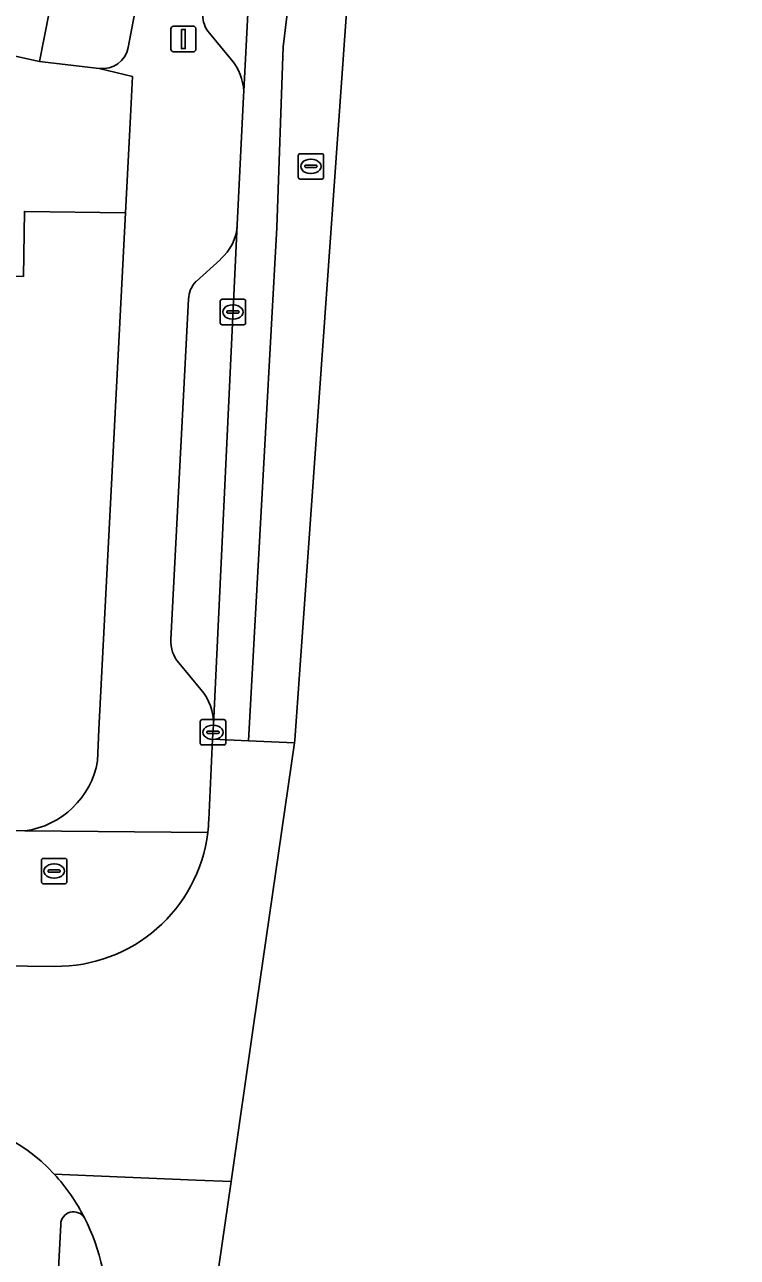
# Model space of a CAD drawing. Extents: x 159053 to 160042, y 380449 to 381423.
# Drawn here: x 159964.14 to 159992.2, y 380865.84 to 380914.37 of the extents above; entities that cross this region are included whole.
import ezdxf

# ---------------------------------------------------------------- set-up
doc = ezdxf.new("R2010")
doc.units = 0
for name, color, linetype in [('IMGEO_Brandkraan', 7, 'Continuous'), ('IMGEO_Erf', 7, 'Continuous'), ('IMGEO_Fietspad_gesloten', 7, 'Continuous'), ('IMGEO_Kolk', 7, 'Continuous'), ('IMGEO_Lichtmast', 7, 'Continuous'), ('IMGEO_Pand', 7, 'Continuous'), ('IMGEO_Parkeervlak_open', 7, 'Continuous'), ('IMGEO_Rijbaan_lokaal_gesloten', 7, 'Continuous'), ('IMGEO_Rijbaan_lokaal_open', 7, 'Continuous'), ('IMGEO_Rioolput', 7, 'Continuous'), ('IMGEO_Verkeerseiland_gesloten', 7, 'Continuous'), ('IMGEO_Voetpad_open', 7, 'Continuous')]:
    doc.layers.add(name, color=color, linetype=linetype)

msp = doc.modelspace()

# ---------------------------------------------------------------- linework, layer by layer
at = {"layer": 'IMGEO_Brandkraan'}
for p, q in [((159964.801, 380880.62), (159964.801, 380881.472)), ((159964.876, 380881.546), (159965.728, 380881.546)), ((159965.802, 380881.472), (159965.802, 380880.62)), ((159965.06, 380881.04), (159965.06, 380881.052)), ((159965.498, 380881.003), (159965.1, 380881.003)), ((159965.103, 380881.089), (159965.501, 380881.089)), ((159965.289, 380881.326), (159965.314, 380881.326)), ((159965.544, 380881.052), (159965.544, 380881.04)), ((159965.728, 380880.546), (159964.876, 380880.546)), ((159965.312, 380880.766), (159965.287, 380880.766))]:
    msp.add_line(p, q, dxfattribs=at)
for points in [[(159964.801, 380880.62), (159964.801, 380881.472)], [(159964.876, 380881.546), (159965.728, 380881.546)], [(159965.802, 380881.472), (159965.802, 380880.62)], [(159965.728, 380880.546), (159964.876, 380880.546)]]:
    msp.add_lwpolyline(points, dxfattribs=at)
for centre, radius, start, end in [((159964.878, 380881.47), 0.0765, 91.552, 178.448), ((159964.878, 380881.47), 0.0765, 91.552, 178.448), ((159965.726, 380881.47), 0.0765, 1.552, 88.448), ((159965.726, 380881.47), 0.0765, 1.552, 88.448), ((159965.1, 380881.049), 0.0403, 85.8775, 175.7526), ((159965.097, 380881.039), 0.0366, 178.938, 274.7102), ((159965.501, 380881.046), 0.043, 264.8664, 352.4533), ((159965.505, 380881.051), 0.0386, 1.7309, 96.639), ((159964.878, 380880.622), 0.0765, 181.552, 268.448), ((159964.878, 380880.622), 0.0765, 181.552, 268.448), ((159965.726, 380880.622), 0.0765, 271.552, 358.448), ((159965.726, 380880.622), 0.0765, 271.552, 358.448)]:
    msp.add_arc(centre, radius, start, end, dxfattribs=at)
for centre, major_axis, ratio, start_param, end_param in [((159965.288, 380881.046), (-0.387, 0.002), 0.722429, 4.712389, 7.853982), ((159965.313, 380881.046), (-0.39, 0.002), 0.717154, 1.570796, 4.712389)]:
    msp.add_ellipse(centre, major_axis=major_axis, ratio=ratio, start_param=start_param, end_param=end_param, dxfattribs=at)
at = {"layer": 'IMGEO_Erf'}
for points in [[(159979.998, 380980.576), (159978.07, 380980.923), (159976.935, 380975.136), (159975.828, 380969.492), (159974.721, 380963.851), (159973.614, 380958.208), (159972.507, 380952.565), (159971.401, 380946.923), (159970.294, 380941.28), (159969.187, 380935.638), (159968.08, 380929.996), (159966.973, 380924.352), (159965.866, 380918.71), (159964.73, 380912.918), (159967.079, 380912.64)], [(159968.22, 380913.465), (159980.751, 380979.327)], [(159968.109, 380906.953), (159964.133, 380907.014), (159964.094, 380904.458), (159958.513, 380904.535), (159953.098, 380904.61), (159947.513, 380904.687), (159942.096, 380904.762), (159936.655, 380904.837), (159931.07, 380904.914), (159925.653, 380904.988), (159920.551, 380905.059), (159915.112, 380905.134), (159915.146, 380907.751), (159907.253, 380906.268), (159910.557, 380888.681), (159911.147, 380885.541)], [(159967.013, 380885.383), (159967.064, 380886.62), (159968.109, 380906.953)], [(159914.007, 380883.286), (159958.49, 380882.692), (159964.147, 380882.628)]]:
    msp.add_lwpolyline(points, dxfattribs=at)
for centre, radius, start, end in [((159967.21, 380913.661), 1.029, 262.697, 349.0407), ((159963.693, 380885.969), 3.372, 277.7463, 349.9911)]:
    msp.add_arc(centre, radius, start, end, dxfattribs=at)
at = {"layer": 'IMGEO_Fietspad_gesloten'}
msp.add_lwpolyline([(159965.257, 380861.38), (159965.562, 380867.137)], dxfattribs=at)
for centre, radius, start, end in [((159959.969, 380864.164), 7.279, 42.8758, 88.0548), ((159959.951, 380864.156), 7.297, 26.3241, 42.831), ((159966.064, 380867.131), 0.502, 31.3222, 179.3444)]:
    msp.add_arc(centre, radius, start, end, dxfattribs=at)
at = {"layer": 'IMGEO_Kolk'}
for p, q in [((159971.839, 380902.627), (159971.839, 380903.479)), ((159971.914, 380903.553), (159972.766, 380903.553)), ((159972.327, 380903.333), (159972.352, 380903.333)), ((159972.84, 380903.479), (159972.84, 380902.627)), ((159972.098, 380903.047), (159972.098, 380903.059)), ((159972.536, 380903.01), (159972.138, 380903.01)), ((159972.141, 380903.096), (159972.539, 380903.096)), ((159972.35, 380902.773), (159972.325, 380902.773)), ((159972.582, 380903.059), (159972.582, 380903.047)), ((159972.766, 380902.553), (159971.914, 380902.553)), ((159971.057, 380886.083), (159971.057, 380886.935)), ((159971.132, 380887.009), (159971.984, 380887.009)), ((159971.545, 380886.789), (159971.57, 380886.789)), ((159972.058, 380886.935), (159972.058, 380886.083)), ((159971.316, 380886.503), (159971.316, 380886.515)), ((159971.754, 380886.466), (159971.356, 380886.466)), ((159971.359, 380886.552), (159971.757, 380886.552)), ((159971.8, 380886.515), (159971.8, 380886.503)), ((159971.984, 380886.009), (159971.132, 380886.009)), ((159971.568, 380886.229), (159971.543, 380886.229))]:
    msp.add_line(p, q, dxfattribs=at)
for points in [[(159971.839, 380902.627), (159971.839, 380903.479)], [(159971.914, 380903.553), (159972.766, 380903.553)], [(159972.84, 380903.479), (159972.84, 380902.627)], [(159972.766, 380902.553), (159971.914, 380902.553)], [(159971.057, 380886.083), (159971.057, 380886.935)], [(159971.132, 380887.009), (159971.984, 380887.009)], [(159972.058, 380886.935), (159972.058, 380886.083)], [(159971.984, 380886.009), (159971.132, 380886.009)]]:
    msp.add_lwpolyline(points, dxfattribs=at)
for centre, radius, start, end in [((159971.916, 380903.477), 0.0765, 91.552, 178.448), ((159971.916, 380903.477), 0.0765, 91.552, 178.448), ((159972.764, 380903.477), 0.0765, 1.552, 88.448), ((159972.764, 380903.477), 0.0765, 1.552, 88.448), ((159972.138, 380903.056), 0.0403, 85.8775, 175.7526), ((159972.135, 380903.046), 0.0366, 178.938, 274.7102), ((159972.539, 380903.053), 0.043, 264.8664, 352.4533), ((159972.543, 380903.058), 0.0386, 1.7309, 96.639), ((159971.916, 380902.629), 0.0765, 181.552, 268.448), ((159971.916, 380902.629), 0.0765, 181.552, 268.448), ((159972.764, 380902.629), 0.0765, 271.552, 358.448), ((159972.764, 380902.629), 0.0765, 271.552, 358.448), ((159971.134, 380886.933), 0.0765, 91.552, 178.448), ((159971.134, 380886.933), 0.0765, 91.552, 178.448), ((159971.982, 380886.933), 0.0765, 1.552, 88.448), ((159971.982, 380886.933), 0.0765, 1.552, 88.448), ((159971.356, 380886.512), 0.0403, 85.8775, 175.7526), ((159971.353, 380886.502), 0.0366, 178.938, 274.7102), ((159971.757, 380886.509), 0.043, 264.8664, 352.4533), ((159971.761, 380886.514), 0.0386, 1.7309, 96.639), ((159971.134, 380886.085), 0.0765, 181.552, 268.448), ((159971.134, 380886.085), 0.0765, 181.552, 268.448), ((159971.982, 380886.085), 0.0765, 271.552, 358.448), ((159971.982, 380886.085), 0.0765, 271.552, 358.448)]:
    msp.add_arc(centre, radius, start, end, dxfattribs=at)
for centre, major_axis, ratio, start_param, end_param in [((159972.326, 380903.053), (-0.387, 0.002), 0.722429, 4.712389, 7.853982), ((159972.351, 380903.053), (-0.39, 0.002), 0.717154, 1.570796, 4.712389), ((159971.544, 380886.509), (-0.387, 0.002), 0.722429, 4.712389, 7.853982), ((159971.569, 380886.509), (-0.39, 0.002), 0.717154, 1.570796, 4.712389)]:
    msp.add_ellipse(centre, major_axis=major_axis, ratio=ratio, start_param=start_param, end_param=end_param, dxfattribs=at)
at = {"layer": 'IMGEO_Lichtmast'}
for p, q in [((159969.895, 380913.401), (159969.895, 380914.201)), ((159969.895, 380914.201), (159969.895, 380913.401)), ((159969.995, 380914.301), (159970.785, 380914.301)), ((159970.785, 380914.301), (159969.995, 380914.301)), ((159970.885, 380914.201), (159970.885, 380913.401)), ((159970.885, 380913.401), (159970.885, 380914.201)), ((159970.785, 380913.301), (159969.995, 380913.301)), ((159969.995, 380913.301), (159970.785, 380913.301))]:
    msp.add_line(p, q, dxfattribs=at)
msp.add_lwpolyline([(159970.315, 380914.176), (159970.465, 380914.176), (159970.465, 380913.426), (159970.315, 380913.426), (159970.315, 380914.176)], dxfattribs=at)
for centre, start, end in [((159969.995, 380914.201), 90, 180), ((159969.995, 380914.201), 90, 180), ((159970.785, 380914.201), 0, 90), ((159970.785, 380914.201), 360, 90), ((159969.995, 380913.401), 180, 270), ((159969.995, 380913.401), 180, 270), ((159970.785, 380913.401), 270, 0), ((159970.785, 380913.401), 270, 0)]:
    msp.add_arc(centre, 0.1, start, end, dxfattribs=at)
at = {"layer": 'IMGEO_Pand'}
msp.add_lwpolyline([(159965.866, 380918.71), (159958.768, 380920.077), (159955.198, 380920.765), (159955.15, 380920.516), (159954.315, 380916.179), (159953.994, 380914.513), (159957.687, 380914.468), (159959.847, 380913.993), (159964.73, 380912.918)], close=True, dxfattribs=at)
at = {"layer": 'IMGEO_Parkeervlak_open'}
for points in [[(159972.773, 380911.751), (159972.955, 380915.322), (159973.157, 380917.46), (159973.351, 380918.792), (159989.087, 381000), (159989.783, 381003.618), (159989.64, 381003.102), (159989.31, 381002.602), (159988.98, 381002.326), (159987.877, 381001.534)], [(159971.415, 380914.029), (159972.285, 380912.981)], [(159971.578, 380886.802), (159972.512, 380906.481)], [(159971.848, 380905.127), (159970.891, 380904.261)], [(159970.593, 380903.554), (159969.899, 380890.157)], [(159970.21, 380889.243), (159971.074, 380888.2)]]:
    msp.add_lwpolyline(points, dxfattribs=at)
for centre, radius, start, end in [((159972.201, 380914.718), 1.045, 178.2042, 221.2642), ((159970.588, 380911.596), 2.19, 4.059, 39.2222), ((159970.6, 380906.579), 1.914, 310.6822, 357.0713), ((159971.657, 380903.522), 1.065, 136.0291, 178.2601), ((159971.178, 380890.082), 1.282, 176.6635, 220.9195), ((159969.499, 380886.842), 2.079, 358.8875, 40.7625)]:
    msp.add_arc(centre, radius, start, end, dxfattribs=at)
at = {"layer": 'IMGEO_Rijbaan_lokaal_gesloten'}
for points in [[(159982.186, 380956.184), (159986.814, 380980.291), (159991.264, 381003.327), (159989.783, 381003.618), (159989.087, 381000), (159973.351, 380918.792), (159973.157, 380917.46), (159972.955, 380915.322), (159972.773, 380911.751), (159972.762, 380911.536), (159972.512, 380906.481), (159971.578, 380886.802), (159971.541, 380886.244), (159972.959, 380886.176), (159974.069, 380906.385), (159974.322, 380913.489), (159974.829, 380917.74), (159975.654, 380922.688), (159976.732, 380928.397)], [(159974.764, 380886.09), (159974.78, 380886.201), (159977.587, 380925.77), (159988.561, 380984.741), (159992.204, 381003.143), (159991.264, 381003.327), (159986.814, 380980.291), (159982.186, 380956.184), (159976.732, 380928.397), (159975.654, 380922.688), (159974.829, 380917.74), (159974.322, 380913.489), (159974.069, 380906.385), (159972.959, 380886.176)]]:
    msp.add_lwpolyline(points, close=True, dxfattribs=at)
at = {"layer": 'IMGEO_Rijbaan_lokaal_open'}
for points in [[(159964.133, 380907.014), (159968.109, 380906.953), (159968.304, 380910.745), (159968.385, 380912.323), (159967.079, 380912.64), (159964.73, 380912.918), (159959.847, 380913.993)], [(159972.269, 380868.824), (159973.157, 380874.969), (159974.764, 380886.09), (159972.959, 380886.176), (159971.541, 380886.244), (159971.391, 380883.061)], [(159965.324, 380877.295), (159957.782, 380877.386), (159957.703, 380871.452), (159960.216, 380871.439)], [(159971.081, 380860.603), (159972.269, 380868.824), (159970.892, 380868.882), (159965.303, 380869.117)], [(159965.303, 380869.117), (159970.892, 380868.882), (159972.269, 380868.824)]]:
    msp.add_lwpolyline(points, dxfattribs=at)
for centre, radius, start, end in [((159965.356, 380883.306), 6.04, 353.0056, 357.6796), ((159965.393, 380883.296), 6.002, 269.3383, 353.0483), ((159959.969, 380864.164), 7.279, 42.8758, 88.0548), ((159959.951, 380864.156), 7.297, 26.3241, 42.831), ((159959.483, 380863.771), 7.889, 356.7207, 27.3189)]:
    msp.add_arc(centre, radius, start, end, dxfattribs=at)
at = {"layer": 'IMGEO_Rioolput'}
for p, q in [((159974.911, 380908.36), (159974.911, 380909.212)), ((159974.986, 380909.286), (159975.838, 380909.286)), ((159975.399, 380909.066), (159975.424, 380909.066)), ((159975.912, 380909.212), (159975.912, 380908.36)), ((159975.17, 380908.78), (159975.17, 380908.792)), ((159975.608, 380908.743), (159975.21, 380908.743)), ((159975.213, 380908.829), (159975.611, 380908.829)), ((159975.654, 380908.792), (159975.654, 380908.78)), ((159975.838, 380908.286), (159974.986, 380908.286)), ((159975.422, 380908.506), (159975.397, 380908.506))]:
    msp.add_line(p, q, dxfattribs=at)
for points in [[(159974.911, 380908.36), (159974.911, 380909.212)], [(159974.986, 380909.286), (159975.838, 380909.286)], [(159975.912, 380909.212), (159975.912, 380908.36)], [(159975.838, 380908.286), (159974.986, 380908.286)]]:
    msp.add_lwpolyline(points, dxfattribs=at)
for centre, radius, start, end in [((159974.988, 380909.21), 0.0765, 91.552, 178.448), ((159974.988, 380909.21), 0.0765, 91.552, 178.448), ((159975.836, 380909.21), 0.0765, 1.552, 88.448), ((159975.836, 380909.21), 0.0765, 1.552, 88.448), ((159975.21, 380908.789), 0.0403, 85.8775, 175.7526), ((159975.207, 380908.779), 0.0366, 178.938, 274.7102), ((159975.611, 380908.786), 0.043, 264.8664, 352.4533), ((159975.615, 380908.791), 0.0386, 1.7309, 96.639), ((159974.988, 380908.362), 0.0765, 181.552, 268.448), ((159974.988, 380908.362), 0.0765, 181.552, 268.448), ((159975.836, 380908.362), 0.0765, 271.552, 358.448), ((159975.836, 380908.362), 0.0765, 271.552, 358.448)]:
    msp.add_arc(centre, radius, start, end, dxfattribs=at)
for centre, major_axis, ratio, start_param, end_param in [((159975.398, 380908.786), (-0.387, 0.002), 0.722429, 4.712389, 7.853982), ((159975.423, 380908.786), (-0.39, 0.002), 0.717154, 1.570796, 4.712389)]:
    msp.add_ellipse(centre, major_axis=major_axis, ratio=ratio, start_param=start_param, end_param=end_param, dxfattribs=at)
at = {"layer": 'IMGEO_Verkeerseiland_gesloten'}
msp.add_lwpolyline([(159965.562, 380867.137), (159965.257, 380861.38)], dxfattribs=at)
for centre, radius, start, end in [((159966.064, 380867.131), 0.502, 31.3222, 179.3444), ((159959.483, 380863.771), 7.889, 356.7207, 27.3189)]:
    msp.add_arc(centre, radius, start, end, dxfattribs=at)
at = {"layer": 'IMGEO_Voetpad_open'}
for points in [[(159980.751, 380979.327), (159968.22, 380913.465)], [(159972.285, 380912.981), (159971.415, 380914.029)], [(159967.079, 380912.64), (159968.385, 380912.323), (159968.304, 380910.745), (159968.109, 380906.953), (159967.064, 380886.62), (159967.013, 380885.383)], [(159972.512, 380906.481), (159972.762, 380911.536), (159972.773, 380911.751)], [(159970.891, 380904.261), (159971.848, 380905.127)], [(159969.899, 380890.157), (159970.593, 380903.554)], [(159971.074, 380888.2), (159970.21, 380889.243)], [(159971.391, 380883.061), (159971.541, 380886.244), (159971.578, 380886.802)], [(159971.351, 380882.57), (159964.147, 380882.628), (159958.49, 380882.692), (159914.007, 380883.286)], [(159964.147, 380882.628), (159971.351, 380882.57)], [(159957.782, 380877.386), (159965.324, 380877.295)]]:
    msp.add_lwpolyline(points, dxfattribs=at)
for centre, radius, start, end in [((159972.201, 380914.718), 1.045, 178.2042, 221.2642), ((159967.21, 380913.661), 1.029, 262.697, 349.0407), ((159970.588, 380911.596), 2.19, 4.059, 39.2222), ((159970.6, 380906.579), 1.914, 310.6822, 357.0713), ((159971.657, 380903.522), 1.065, 136.0291, 178.2601), ((159971.178, 380890.082), 1.282, 176.6635, 220.9195), ((159969.499, 380886.842), 2.079, 358.8875, 40.7625), ((159963.693, 380885.969), 3.372, 277.7463, 349.9911), ((159965.356, 380883.306), 6.04, 353.0056, 357.6796), ((159965.393, 380883.296), 6.002, 269.3383, 353.0483)]:
    msp.add_arc(centre, radius, start, end, dxfattribs=at)

doc.saveas('drawing.dxf')
